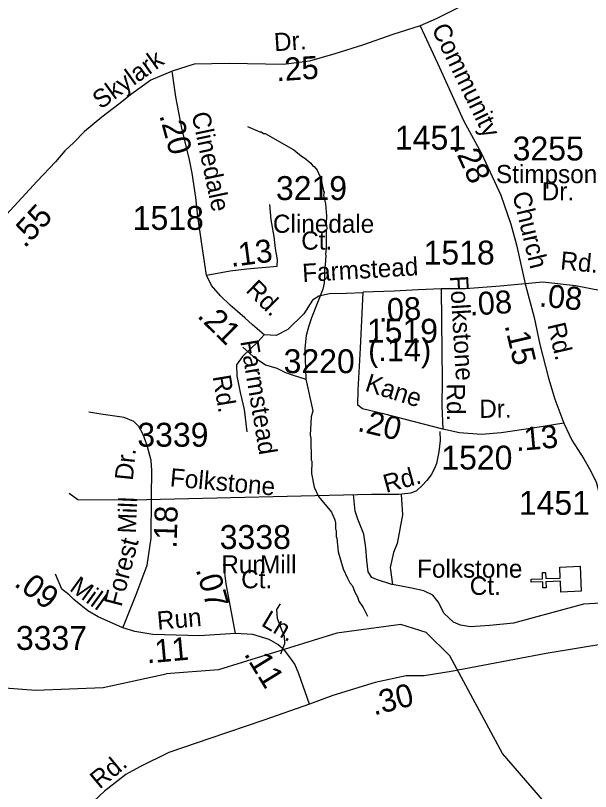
# Model space of a CAD drawing. Extents: x 1547597 to 1699558, y 810033 to 920809.
# Drawn here: x 1593330 to 1596336, y 876222 to 880279 of the extents above; entities that cross this region are included whole.
import ezdxf

# ---------------------------------------------------------------- set-up
doc = ezdxf.new("R2010")
doc.units = 0
for name, color, linetype in [('Exist Cultural Church CELL', 7, 'Continuous'), ('Exist Hydrographic Creek Single Shore', 7, 'Continuous'), ('Exist Hydrographic Misc Water Feature', 7, 'Continuous'), ('Exist Road Non-System Type 51', 7, 'Continuous'), ('Exist Road Non-System Type 51 Label', 7, 'Continuous'), ('Exist Road Secondary Mileage Hundredths English Label', 7, 'Continuous'), ('Exist Road Secondary Type 51 Attributed', 7, 'Continuous'), ('Exist Road Secondary Type 51 Label', 7, 'Continuous'), ('Exist Road Secondary Type 51 Number Label', 7, 'Continuous')]:
    doc.layers.add(name, color=color, linetype=linetype)

msp = doc.modelspace()

# ---------------------------------------------------------------- linework, layer by layer
at = {"layer": 'Exist Cultural Church CELL'}
msp.add_lwpolyline([(1596180.9, 877264.9), (1596178.5, 877321.8), (1596102.4, 877318.8), (1596103.7, 877286.8), (1596087.7, 877286.2), (1596086.5, 877318.1), (1596026.4, 877315.8), (1596025.7, 877331.8), (1596085.8, 877334.2), (1596084.6, 877366.1), (1596100.5, 877366.8), (1596101.8, 877334.8), (1596177.9, 877337.8), (1596175.7, 877395.4), (1596282.1, 877399.6), (1596287.2, 877269.1)], close=True, dxfattribs=at)
at = {"layer": 'Exist Hydrographic Creek Single Shore'}
for points in [[(1596262.6, 875973.1), (1595876.6, 876420.8), (1595600.6, 876931.9), (1595476.6, 877052.6), (1595343.7, 877094.7), (1595009.6, 877049), (1594390.6, 876858), (1594118.1, 876837.3)], [(1591954.6, 875715.7), (1592042.6, 876032.4), (1592054.6, 876291.5), (1592116.5, 876566), (1592168.6, 876663.4), (1592303.6, 876769.1), (1592462.6, 876825), (1593436.6, 876752.6), (1593787.6, 876765.2), (1594118.1, 876837.3)]]:
    msp.add_lwpolyline(points, dxfattribs=at)
at = {"layer": 'Exist Hydrographic Misc Water Feature'}
for points in [[(1594542.8, 879697.9), (1594606.4, 879670.9), (1594614.4, 879670.7), (1594626.3, 879662.5), (1594634.3, 879662.4), (1594784.8, 879575.8), (1594824.3, 879543.2), (1594842.1, 879532.9), (1594873.7, 879506.3), (1594883.4, 879494.2), (1594891.3, 879490), (1594907, 879469.8), (1594918.6, 879441.6), (1594924.4, 879435.5), (1594939.3, 879361.2), (1594943.2, 879355.2), (1594940.9, 879339.2), (1594950.3, 879295.1), (1594955.2, 879231), (1594954.6, 879191.1), (1594958.2, 879167), (1594954, 879151.1), (1594954.5, 879063), (1594950, 879031.1), (1594951.9, 879023.1), (1594949.1, 878975.1), (1594944.7, 878951.2), (1594946.1, 878911.2), (1594943.6, 878879.3), (1594937, 878847.4), (1594876.7, 878698.3), (1594862.9, 878657), (1594849.1, 878606.6), (1594842.3, 878537.8), (1594846.9, 878377.2)], [(1594519.1, 878544.5), (1594571.6, 878495.5), (1594636.8, 878452.5), (1594695.5, 878434.6), (1594741.3, 878411.6), (1594775.8, 878400.1), (1594846.9, 878377.2)], [(1594846.9, 878377.2), (1594885, 878212.2), (1594876.4, 878180.5), (1594870.9, 878084.5), (1594874.6, 878068.5), (1594874.8, 877956.4), (1594878.7, 877948.4), (1594877.7, 877884.5), (1594890.5, 877812.2), (1594913.8, 877763.8), (1594982.5, 877682.7), (1594999.8, 877642.4), (1595003.5, 877626.3), (1595003, 877594.3), (1595006.9, 877586.3), (1595006.3, 877554.3), (1595010.2, 877546.2), (1595017.1, 877474.2), (1595043.7, 877385.7), (1595064.9, 877337.3), (1595078.4, 877313.1), (1595092.2, 877296.9), (1595103.6, 877264.7), (1595117.3, 877240.4), (1595124.9, 877216.3), (1595148.3, 877183.9), (1595170, 877138.7)]]:
    msp.add_lwpolyline(points, dxfattribs=at)
at = {"layer": 'Exist Road Non-System Type 51'}
for points in [[(1594629, 878608.9), (1594596.8, 878572.2), (1594516.6, 878496.5), (1594484.4, 878452.9), (1594486.7, 878395.6), (1594505.1, 878308.4), (1594525.7, 878218.9), (1594539.5, 878102)], [(1595547.6, 878103.5), (1595550.1, 878057.6), (1595543.4, 877997.6), (1595530.1, 877937.6), (1595520.1, 877911), (1595503.4, 877877.7), (1595480.1, 877847.7), (1595456.8, 877821), (1595426.9, 877794.4), (1595396.9, 877781.1), (1595333.6, 877774.4), (1595190.5, 877774.4), (1594015.4, 877746.4)], [(1593609.4, 877780.8), (1593655.3, 877748.7), (1594015.4, 877746.4)], [(1595301.4, 877303.3), (1595297, 877304), (1595217.3, 877330.7), (1595193.3, 877341), (1595173.7, 877371.2), (1595166.1, 877429.2), (1595160.6, 877495.1), (1595151.3, 877567.2), (1595119.9, 877645.4), (1595106.3, 877687.5), (1595097, 877774.1)], [(1595346.2, 877774.4), (1595352.3, 877668.6), (1595324.5, 877518.3), (1595306.3, 877472.3), (1595289.3, 877393.8), (1595301.4, 877303.3)], [(1596392.6, 877205.8), (1596299.7, 877201.8), (1596139.3, 877157.1), (1595933.1, 877102.8), (1595809, 877089.9), (1595709, 877082.7), (1595657.1, 877091.2), (1595619.2, 877107.4), (1595571.7, 877151.8), (1595540.2, 877214), (1595512.4, 877248.2), (1595464.7, 877270.6), (1595400.9, 877285.3), (1595301.4, 877303.3)], [(1594717.3, 876941.3), (1594738.5, 876995.3), (1594736.2, 877032.9), (1594717.3, 877079), (1594698.9, 877127.1), (1594696.6, 877173), (1594715, 877202.8)]]:
    msp.add_lwpolyline(points, dxfattribs=at)
at = {"layer": 'Exist Road Secondary Type 51 Attributed'}
for points in [[(1597734.2, 881922.2), (1597651.4, 881823.1), (1597509.2, 881678.8), (1597354.3, 881534.6), (1597110.8, 881341.6), (1596913.6, 881189.3), (1596785.1, 881100.5), (1596562, 880940.3), (1596323.7, 880789), (1596148.9, 880670), (1596004.8, 880565.4), (1595889.6, 880480.7), (1595713.6, 880353.6), (1595529, 880261.1), (1595444.8, 880224)], [(1595444.8, 880224), (1595302.4, 880179), (1595144, 880124.4), (1594999.8, 880077.7), (1594866.4, 880040.1), (1594731, 880021.8), (1594448.9, 880028.7), (1594263.9, 880023.8), (1594149.6, 879987.4)], [(1595444.8, 880224), (1595546.8, 880007.2), (1595671.7, 879730.2), (1595765.5, 879558), (1595866.7, 879339.7), (1595919.9, 879187.8), (1595948.3, 879079.6), (1595995, 878875.7)], [(1594149.6, 879987.4), (1594037.5, 879940.6), (1593938.5, 879870), (1593869.4, 879815.9), (1593780.4, 879747.9), (1593690.7, 879671.6), (1593634.6, 879615.5), (1593587.4, 879570.6), (1593538.1, 879514.4), (1593443.8, 879413.4), (1593282.2, 879238.3), (1593226.1, 879179.9), (1593161.1, 879114.8), (1593093.7, 879058.6), (1593015.2, 878998), (1592945.6, 878955.3), (1592864.9, 878905.9), (1592763.9, 878858.8), (1592647.2, 878809.4), (1592579.9, 878784.7), (1592533.3, 878767), (1591674.8, 878533.4)], [(1594328.5, 878920.8), (1594304.4, 879083.7), (1594283.7, 879228.2), (1594272.3, 879326.8), (1594253.9, 879455.3), (1594239, 879524.1), (1594200, 879689.2), (1594167.9, 879854.4), (1594149.6, 879987.4)], [(1594328.5, 878920.8), (1594452.3, 878943.8), (1594539.5, 878955.2), (1594679.4, 878966.7), (1594697.8, 878969), (1594700.1, 879001.1), (1594688.6, 879060.7), (1594681.7, 879122.7), (1594665.7, 879209.8), (1594658.8, 879290.1)], [(1595145.2, 878829.5), (1595060.8, 878825.9), (1594971.9, 878824.5), (1594916.2, 878811.2), (1594883.4, 878791.1), (1594836.9, 878719.4), (1594752.8, 878636.4), (1594693.2, 878606.6), (1594629, 878608.9), (1594569.3, 878661.6), (1594528, 878698.3), (1594452.3, 878764.8), (1594400.7, 878813), (1594353.7, 878868.1), (1594328.5, 878920.8)], [(1595995, 878875.7), (1595863.9, 878864), (1595683.2, 878850.5), (1595554.5, 878850.4)], [(1596391.1, 878838.8), (1596258.5, 878866.2), (1596087.7, 878885.2), (1595995, 878875.7)], [(1595995, 878875.7), (1596041.7, 878700.3), (1596071.6, 878558.8), (1596115.7, 878382.7), (1596149.7, 878273.6), (1596196.8, 878147.5)], [(1595564, 878116.1), (1595259.9, 878195.2), (1595144, 878221.8), (1595120.2, 878241.5), (1595120.5, 878320.2), (1595133.1, 878540.2), (1595147.4, 878832)], [(1595554.5, 878850.4), (1595435.2, 878845.5), (1595308.7, 878837.1), (1595147.4, 878832)], [(1595554.5, 878850.4), (1595556.5, 878684.1), (1595560, 878369.7), (1595559.3, 878238.8), (1595564, 878116.1)], [(1593890, 877078.3), (1593964.8, 877261), (1594017.8, 877405.6), (1594038.6, 877546.8), (1594041.5, 877762.2), (1594042, 877900.3), (1594039.6, 877952.3), (1594018.3, 878030.1), (1593998, 878088.5), (1593974.7, 878129.6), (1593948.9, 878156.9), (1593897.4, 878176.7), (1593776.6, 878194.5), (1593712.7, 878205.4)], [(1596196.8, 878147.5), (1596035.2, 878121.2), (1595868.7, 878097.5), (1595767, 878087.5), (1595651.3, 878097), (1595564, 878116.1)], [(1596196.8, 878147.5), (1596237.7, 878058.8), (1596300.4, 877960.6), (1596330.4, 877908.1), (1596365.9, 877840.6), (1596377.5, 877793.6), (1596385.7, 877621.8), (1596395.2, 877467.7), (1596406.1, 877194.2), (1596409.5, 877089.2), (1596421.1, 876995.8)], [(1594479.3, 877048.1), (1594430.8, 877307.6), (1594418.9, 877408.6)], [(1593890, 877078.3), (1593762.2, 877134.3), (1593707.8, 877166.5), (1593635.5, 877224.9), (1593609.7, 877249.6), (1593572.1, 877279.9), (1593539.4, 877358.6)], [(1594479.3, 877048.1), (1594291.6, 877036.2), (1594048, 877043.1), (1593953.9, 877058), (1593890, 877078.3)], [(1594866.5, 876678.8), (1594810.6, 876837), (1594789.5, 876887.4), (1594763.6, 876924.9), (1594735.6, 876961), (1594701.5, 876991), (1594656.5, 877017), (1594570.6, 877042.9), (1594479.3, 877048.1)], [(1596421.1, 876995.8), (1596104.1, 876942.6), (1595607.1, 876849.9), (1595465.6, 876827.5), (1595372.4, 876826.7), (1595209.5, 876792.6), (1594988.6, 876723.8), (1594866.5, 876678.8)], [(1594866.5, 876678.8), (1594628.1, 876594.5), (1594350.3, 876500.8), (1594131.3, 876426.1), (1593979.6, 876350.4), (1593906.6, 876310.6), (1593795.4, 876223.3), (1593657.3, 876094.6), (1593410.2, 875848.9), (1593267.4, 875693.2), (1593106, 875536.6), (1592975.9, 875376.1), (1592890.7, 875251.1), (1592727.8, 875066.2), (1592661.4, 874972.8)]]:
    msp.add_lwpolyline(points, dxfattribs=at)

# ---------------------------------------------------------------- texts
at = {"layer": 'Exist Road Non-System Type 51 Label'}
for s, rotation, p in [('Farmstead', 279.504, (1594504.7, 878575.8)), ('Rd.', 279.504, (1594360.1, 878391.8)), ('Folkstone', 354.909, (1594134.4, 877817.9)), ('Rd.', 15.2708, (1595267, 877782.5))]:
    msp.add_text(s, height=95, rotation=rotation, dxfattribs=at).set_placement(p)
for s, p in [('Folkstone', (1595429.3, 877339.8)), ('Ct.', (1595704.7, 877249.9))]:
    msp.add_text(s, height=95, dxfattribs=at).set_placement(p)
at = {"layer": 'Exist Road Secondary Mileage Hundredths English Label'}
for s, rotation, p in [('.25', 3.7786, (1594695.1, 879934.5)), ('.20', 285.1958, (1594080.9, 879756.8)), ('.28', 294.4494, (1595617.1, 879592.2)), ('.55', 47.4444, (1593379.2, 879058.8)), ('.13', 7.2842, (1594457.8, 878964.3)), ('.08', 354.4632, (1596064.7, 878758.2)), ('.08', 3.7238, (1595706.2, 878709.4)), ('.08', 2.7648, (1595230.2, 878677.6)), ('.21', 315.3743, (1594275.7, 878704.7)), ('.15', 283.1856, (1595886.4, 878658.9)), ('(.14)', 359.4116, (1595173.2, 878472.9)), ('.20', 346.7076, (1595113, 878107.7)), ('.13', 5.0481, (1595948.5, 878001.1)), ('.18', 88.4023, (1594171.9, 877491.3)), ('.07', 286.2846, (1594271.3, 877382.9)), ('.09', 323.2511, (1593317.6, 877300.5)), ('.11', 5.171, (1594017.8, 876891.4)), ('.11', 301.6487, (1594521.5, 876941)), ('.30', 14.3327, (1595204.2, 876619.4))]:
    msp.add_text(s, height=120, rotation=rotation, dxfattribs=at).set_placement(p)
at = {"layer": 'Exist Road Secondary Type 51 Label'}
for s, rotation, p in [('Community', 295.9208, (1595503, 880210)), ('Dr.', 3.7786, (1594684.3, 880091.5)), ('Skylark', 35.6989, (1593775.3, 879786.1)), ('Clinedale', 281.9125, (1594249.9, 879765.1)), ('Stimpson', 359.9809, (1595841.7, 879402.6)), ('Dr.', 0.0113, (1596081.1, 879312.4)), ('Church', 283.5475, (1595926.9, 879346.7)), ('Rd.', 354.4632, (1596175.5, 878951.8)), ('Farmstead', 3.3985, (1594831.7, 878885.3)), ('Folkstone', 273.4111, (1595600.7, 878916.3)), ('Rd.', 315.3743, (1594529.1, 878838.4)), ('Rd.', 283.1856, (1596110.1, 878661.9)), ('Kane', 342.4822, (1595152.1, 878318.2)), ('Rd.', 270.2715, (1595584.5, 878354.9)), ('Dr.', 0.4349, (1595754.8, 878175.2)), ('Dr.', 84.1627, (1593942.6, 877844.9)), ('Mill', 87.724, (1593958.7, 877569.6)), ('Forest', 75.3936, (1593883.1, 877183.8)), ('Mill', 324.0088, (1593607.1, 877276.2)), ('Run', 4.9406, (1594073.4, 877067.5)), ('Ln.', 329.1706, (1594609.3, 877091.8)), ('Rd.', 39.7167, (1593769.2, 876231.1))]:
    msp.add_text(s, height=95, rotation=rotation, dxfattribs=at).set_placement(p)
for s, p in [('Clinedale', (1594675.7, 879142.7)), ('Ct.', (1594823.6, 879054.8)), ('Run', (1594405.9, 877361.7)), ('Mill', (1594608.4, 877361.7)), ('Ct.', (1594509.7, 877284.3))]:
    msp.add_text(s, height=95, dxfattribs=at).set_placement(p)
at = {"layer": 'Exist Road Secondary Type 51 Number Label'}
for s, p in [('1451', (1595313.6, 879577.7)), ('3255', (1595929.1, 879520.9)), ('3219', (1594691.4, 879314)), ('1518', (1593942.6, 879158.1)), ('1518', (1595463.6, 878976.8)), ('1519', (1595167, 878568.4)), ('3220', (1594731.6, 878409)), ('3339', (1593966.7, 878024.5)), ('1520', (1595556.1, 877905.2)), ('1451', (1595961.3, 877668.4)), ('3338', (1594397.6, 877489.9)), ('3337', (1593331.9, 876962.3))]:
    msp.add_text(s, height=125, dxfattribs=at).set_placement(p)

doc.saveas('drawing.dxf')
